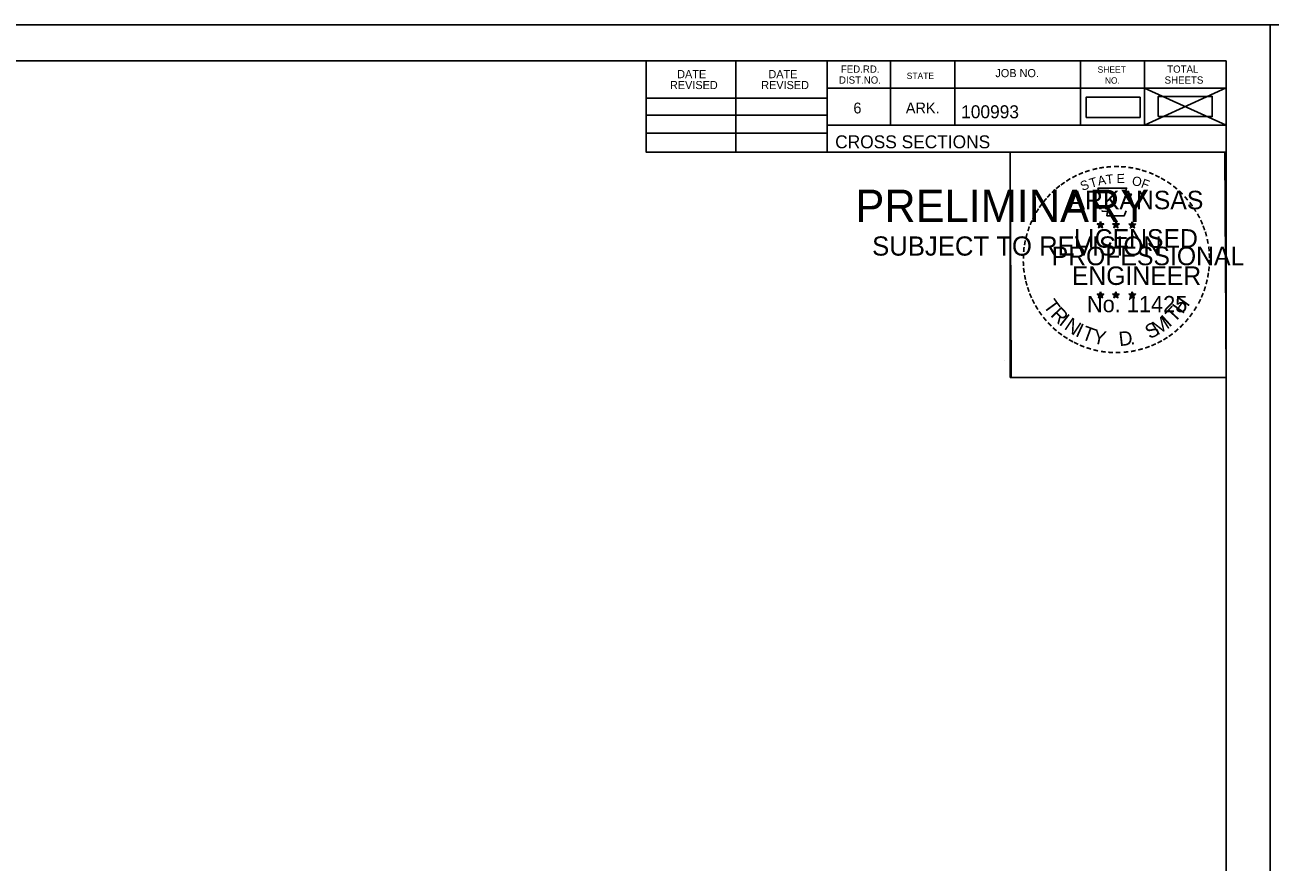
# Model space of a CAD drawing. Extents: x 4667 to 1632277, y -2100 to 724501.
# Drawn here: x 5834.6 to 5969.1, y -1627.6 to -1537.1 of the extents above; entities that cross this region are included whole.
import ezdxf

# ---------------------------------------------------------------- set-up
doc = ezdxf.new("R2010")
doc.units = 0
for name, color, linetype in [('Default', 7, 'Continuous'), ('R_Border', 7, 'Continuous'), ('R_Border PE', 7, 'Continuous'), ('R_Border Prem', 7, 'Continuous'), ('R_No Plot', 7, 'Continuous')]:
    doc.layers.add(name, color=color, linetype=linetype)

msp = doc.modelspace()

# ---------------------------------------------------------------- linework, layer by layer
at = {"layer": 'Default'}
for points in [[(5949.24, -1547.1), (5955.07, -1547.1), (5955.07, -1544.91), (5949.24, -1544.91)], [(5957.04, -1547.01), (5962.87, -1547.01), (5962.87, -1544.83), (5957.04, -1544.83)]]:
    msp.add_lwpolyline(points, close=True, dxfattribs=at)
at = {"layer": 'R_Border'}
for p, q in [((5648.18, -1540.98), (5964.36, -1540.98)), ((5901.72, -1550.86), (5901.72, -1540.98)), ((5911.4, -1550.86), (5911.4, -1540.98)), ((5921.26, -1540.98), (5921.26, -1550.86)), ((5928.1, -1540.98), (5928.1, -1547.92)), ((5935.04, -1540.98), (5935.04, -1547.92)), ((5948.62, -1540.98), (5948.62, -1547.92)), ((5955.56, -1540.98), (5955.56, -1547.92)), ((5964.36, -1746.44), (5964.36, -1540.98)), ((5964.36, -1543.92), (5921.26, -1543.92)), ((5964.36, -1543.9), (5964.36, -1543.9)), ((5901.72, -1545), (5921.26, -1545)), ((5901.72, -1546.86), (5921.26, -1546.86)), ((5964.36, -1547.92), (5921.26, -1547.92)), ((5924.22, -1547.92), (5964.36, -1547.92)), ((5901.72, -1548.8), (5921.26, -1548.8)), ((5964.36, -1550.86), (5901.72, -1550.86))]:
    msp.add_line(p, q, dxfattribs=at)
at = {"layer": 'R_Border PE'}
for p, q in [((5950.45, -1558.61), (5950.8, -1558.72)), ((5950.45, -1558.61), (5950.7, -1558.65)), ((5950.45, -1558.61), (5950.69, -1558.73)), ((5950.58, -1559.02), (5950.8, -1558.72)), ((5950.58, -1559.02), (5950.71, -1558.77)), ((5950.58, -1559.02), (5950.8, -1558.8)), ((5950.8, -1558.36), (5950.76, -1558.61)), ((5950.8, -1558.72), (5950.8, -1558.36)), ((5950.8, -1558.36), (5950.85, -1558.61)), ((5951.15, -1558.61), (5950.8, -1558.72)), ((5951.01, -1559.02), (5950.8, -1558.72)), ((5951.01, -1559.02), (5950.8, -1558.8)), ((5951.15, -1558.61), (5950.86, -1558.66)), ((5951.01, -1559.02), (5950.87, -1558.73)), ((5951.15, -1558.61), (5950.94, -1558.71)), ((5952.12, -1558.61), (5952.47, -1558.72)), ((5952.12, -1558.61), (5952.37, -1558.65)), ((5952.12, -1558.61), (5952.36, -1558.73)), ((5952.25, -1559.02), (5952.47, -1558.72)), ((5952.25, -1559.02), (5952.38, -1558.77)), ((5952.25, -1559.02), (5952.47, -1558.8)), ((5952.47, -1558.36), (5952.43, -1558.61)), ((5952.47, -1558.72), (5952.47, -1558.36)), ((5952.47, -1558.36), (5952.52, -1558.61)), ((5952.82, -1558.61), (5952.47, -1558.72)), ((5952.68, -1559.02), (5952.47, -1558.72)), ((5952.68, -1559.02), (5952.47, -1558.8)), ((5952.82, -1558.61), (5952.53, -1558.66)), ((5952.68, -1559.02), (5952.54, -1558.73)), ((5952.82, -1558.61), (5952.61, -1558.71)), ((5953.88, -1558.62), (5954.23, -1558.73)), ((5953.88, -1558.62), (5954.14, -1558.67)), ((5953.88, -1558.62), (5954.12, -1558.74)), ((5954.02, -1559.03), (5954.23, -1558.73)), ((5954.02, -1559.03), (5954.14, -1558.79)), ((5954.02, -1559.03), (5954.23, -1558.81)), ((5954.23, -1558.37), (5954.19, -1558.62)), ((5954.23, -1558.73), (5954.23, -1558.37)), ((5954.23, -1558.37), (5954.28, -1558.62)), ((5954.58, -1558.62), (5954.23, -1558.73)), ((5954.45, -1559.03), (5954.23, -1558.73)), ((5954.45, -1559.03), (5954.23, -1558.82)), ((5954.58, -1558.62), (5954.29, -1558.67)), ((5954.45, -1559.03), (5954.31, -1558.74)), ((5954.58, -1558.62), (5954.38, -1558.72)), ((5950.45, -1566.18), (5950.79, -1566.29)), ((5950.45, -1566.18), (5950.7, -1566.23)), ((5950.45, -1566.18), (5950.68, -1566.3)), ((5950.58, -1566.59), (5950.79, -1566.29)), ((5950.58, -1566.59), (5950.7, -1566.35)), ((5950.58, -1566.59), (5950.79, -1566.37)), ((5950.79, -1565.93), (5950.75, -1566.18)), ((5950.79, -1566.29), (5950.79, -1565.93)), ((5950.79, -1565.93), (5950.84, -1566.18)), ((5951.14, -1566.18), (5950.79, -1566.29)), ((5951.01, -1566.59), (5950.79, -1566.29)), ((5951.01, -1566.59), (5950.79, -1566.38)), ((5951.14, -1566.18), (5950.86, -1566.23)), ((5951.01, -1566.59), (5950.87, -1566.3)), ((5951.14, -1566.18), (5950.94, -1566.28)), ((5952.11, -1566.18), (5952.46, -1566.29)), ((5952.11, -1566.18), (5952.37, -1566.23)), ((5952.11, -1566.18), (5952.35, -1566.3)), ((5952.25, -1566.59), (5952.46, -1566.29)), ((5952.25, -1566.59), (5952.37, -1566.35)), ((5952.25, -1566.59), (5952.46, -1566.37)), ((5952.46, -1565.93), (5952.42, -1566.18)), ((5952.46, -1566.29), (5952.46, -1565.93)), ((5952.46, -1565.93), (5952.51, -1566.18)), ((5952.81, -1566.18), (5952.46, -1566.29)), ((5952.68, -1566.59), (5952.46, -1566.29)), ((5952.68, -1566.59), (5952.46, -1566.38)), ((5952.81, -1566.18), (5952.52, -1566.23)), ((5952.68, -1566.59), (5952.54, -1566.3)), ((5952.81, -1566.18), (5952.61, -1566.28)), ((5953.88, -1566.19), (5954.23, -1566.3)), ((5953.88, -1566.19), (5954.13, -1566.24)), ((5953.88, -1566.19), (5954.12, -1566.31)), ((5954.01, -1566.6), (5954.23, -1566.3)), ((5954.01, -1566.6), (5954.14, -1566.36)), ((5954.01, -1566.6), (5954.23, -1566.38)), ((5954.23, -1565.94), (5954.19, -1566.19)), ((5954.23, -1566.3), (5954.23, -1565.94)), ((5954.23, -1565.94), (5954.28, -1566.19)), ((5954.58, -1566.19), (5954.23, -1566.3)), ((5954.44, -1566.6), (5954.23, -1566.3)), ((5954.44, -1566.6), (5954.23, -1566.39)), ((5954.58, -1566.19), (5954.29, -1566.24)), ((5954.44, -1566.6), (5954.31, -1566.31)), ((5954.58, -1566.19), (5954.37, -1566.29))]:
    msp.add_line(p, q, dxfattribs=at)
for points in [[(5950.49, -1554.73), (5950.76, -1555.56)], [(5954, -1555.65), (5954.14, -1555.37), (5953.46, -1555.39), (5953.61, -1554.73), (5950.49, -1554.73)], [(5950.98, -1557.15), (5950.98, -1557.24), (5951.55, -1557.26), (5951.49, -1557.73), (5953.36, -1557.73), (5953.56, -1557.2)], [(5950.8, -1558.36), (5951.01, -1559.02), (5950.45, -1558.61), (5951.15, -1558.61), (5950.58, -1559.02), (5950.8, -1558.36)], [(5952.47, -1558.36), (5952.68, -1559.02), (5952.12, -1558.61), (5952.82, -1558.61), (5952.25, -1559.02), (5952.47, -1558.36)], [(5954.23, -1558.37), (5954.45, -1559.03), (5953.88, -1558.62), (5954.58, -1558.62), (5954.02, -1559.03), (5954.23, -1558.37)], [(5950.79, -1565.93), (5951.01, -1566.59), (5950.45, -1566.18), (5951.14, -1566.18), (5950.58, -1566.59), (5950.79, -1565.93)], [(5952.46, -1565.93), (5952.68, -1566.59), (5952.11, -1566.18), (5952.81, -1566.18), (5952.25, -1566.59), (5952.46, -1565.93)], [(5954.23, -1565.94), (5954.44, -1566.6), (5953.88, -1566.19), (5954.58, -1566.19), (5954.01, -1566.6), (5954.23, -1565.94)]]:
    msp.add_lwpolyline(points, dxfattribs=at)
for centre, radius in [((5950.8, -1558.72), 0.172), ((5950.8, -1558.72), 0.145), ((5950.8, -1558.72), 0.116), ((5950.8, -1558.72), 0.0991), ((5950.8, -1558.72), 0.0747), ((5950.8, -1558.72), 0.0495), ((5950.8, -1558.72), 0.0296), ((5952.47, -1558.72), 0.172), ((5952.47, -1558.72), 0.145), ((5952.47, -1558.72), 0.116), ((5952.47, -1558.72), 0.0991), ((5952.47, -1558.72), 0.0747), ((5952.47, -1558.72), 0.0495), ((5952.47, -1558.72), 0.0296), ((5954.23, -1558.73), 0.172), ((5954.23, -1558.73), 0.145), ((5954.23, -1558.73), 0.116), ((5954.23, -1558.73), 0.0991), ((5954.23, -1558.73), 0.0747), ((5954.23, -1558.73), 0.0495), ((5954.23, -1558.73), 0.0296), ((5950.79, -1566.29), 0.172), ((5950.79, -1566.29), 0.145), ((5950.79, -1566.29), 0.116), ((5950.79, -1566.29), 0.0991), ((5950.79, -1566.29), 0.0747), ((5950.79, -1566.29), 0.0495), ((5950.79, -1566.29), 0.0296), ((5952.46, -1566.29), 0.172), ((5952.46, -1566.29), 0.145), ((5952.46, -1566.29), 0.116), ((5952.46, -1566.29), 0.0991), ((5952.46, -1566.29), 0.0747), ((5952.46, -1566.29), 0.0495), ((5952.46, -1566.29), 0.0296), ((5954.23, -1566.3), 0.172), ((5954.23, -1566.3), 0.145), ((5954.23, -1566.3), 0.116), ((5954.23, -1566.3), 0.0991), ((5954.23, -1566.3), 0.0747), ((5954.23, -1566.3), 0.0495), ((5954.23, -1566.3), 0.0296)]:
    msp.add_circle(centre, radius, dxfattribs=at)
at = {"layer": 'R_No Plot'}
for p, q in [((5635.78, -1537.09), (5969.12, -1537.09)), ((5955.56, -1547.92), (5964.36, -1543.9)), ((5955.56, -1543.92), (5964.36, -1547.92)), ((5940.4, -1573.32), (5940.4, -1573.32))]:
    msp.add_line(p, q, dxfattribs=at)
for points in [[(5635.78, -1537.09), (5969.12, -1537.09), (5969.12, -1750.43), (5635.78, -1750.43)], [(5969.12, -1537.09), (6302.46, -1537.09), (6302.46, -1750.43), (5969.12, -1750.43)], [(5882.1, -1540.98), (5901.72, -1540.98), (5901.72, -1550.86), (5917.84, -1550.86), (5941.04, -1550.86), (5941.04, -1575.2), (5964.36, -1575.2), (5964.36, -1746.44), (5648.18, -1746.44), (5648.18, -1540.98)], [(5941.04, -1550.86), (5964.24, -1550.86), (5964.36, -1575.2), (5941.16, -1575.2)]]:
    msp.add_lwpolyline(points, close=True, dxfattribs=at)

# ---------------------------------------------------------------- texts
at = {"layer": 'R_Border'}
for s, height, p in [('FED.RD.', 0.782, (5922.74, -1542.26)), ('SHEET', 0.684, (5950.48, -1542.26)), ('TOTAL', 0.782, (5958, -1542.26)), ('DATE', 0.879, (5905.06, -1542.85)), ('DATE', 0.879, (5914.92, -1542.85)), ('DIST.NO.', 0.782, (5922.54, -1543.44)), ('STATE', 0.684, (5929.86, -1542.94)), ('JOB NO.', 0.879, (5939.44, -1542.74)), ('NO.', 0.684, (5951.26, -1543.44)), ('SHEETS', 0.782, (5957.72, -1543.44)), ('REVISED', 0.879, (5904.28, -1544.03)), ('REVISED', 0.879, (5914.14, -1544.03)), ('6', 1.17, (5924.1, -1546.66)), ('ARK.', 1.172, (5929.76, -1546.66)), ('100993', 1.4, (5935.74, -1547.18)), ('CROSS SECTIONS', 1.4, (5922.13, -1550.43))]:
    msp.add_text(s, height=height, rotation=360, dxfattribs=at).set_placement(p)
at = {"layer": 'R_Border PE'}
for s, height, rotation, p in [('-', 1.6, 10.2193, (5950.67, -1553.2)), ('-', 1.6, 5.8968, (5951.39, -1553.09)), ('-', 1.6, 0.1862, (5952.17, -1553.02)), ('-', 1.6, 357.743, (5952.89, -1553.03)), ('-', 1.6, 352.1617, (5953.63, -1553.09)), ('-', 1.6, 34.0636, (5947.37, -1554.56)), ('-', 1.6, 28.7918, (5947.97, -1554.19)), ('-', 1.6, 24.3072, (5948.6, -1553.87)), ('-', 1.6, 19.1761, (5949.24, -1553.6)), ('T', 1, 16.4036, (5949.76, -1554.72)), ('-', 1.6, 13.6301, (5949.99, -1553.36)), ('A', 1, 11.2132, (5950.58, -1554.47)), ('T', 1, 6.0228, (5951.43, -1554.31)), ('E', 1, 0.8323, (5952.54, -1554.2)), ('O', 1, 350.4515, (5954.14, -1554.41)), ('-', 1.6, 347.2049, (5954.35, -1553.2)), ('F', 1, 340.0707, (5955.1, -1554.63)), ('-', 1.6, 342.3362, (5954.99, -1553.36)), ('-', 1.6, 337.8551, (5955.72, -1553.58)), ('-', 1.6, 334.1211, (5956.35, -1553.85)), ('-', 1.6, 329.6409, (5956.93, -1554.13)), ('-', 1.6, 42.9622, (5945.89, -1555.75)), ('-', 1.6, 38.9507, (5946.32, -1555.33)), ('-', 1.6, 36.2317, (5946.8, -1554.96)), ('ARKANSAS', 2, 360, (5947.34, -1557.02)), ('S', 1, 21.594, (5948.84, -1555.05)), ('-', 1.6, 325.8627, (5957.58, -1554.5)), ('-', 1.6, 320.5297, (5958.19, -1554.92)), ('-', 1.6, 315.5786, (5958.78, -1555.41)), ('-', 1.6, 54.2325, (5944.62, -1557.28)), ('-', 1.6, 50.6142, (5945.04, -1556.71)), ('-', 1.6, 48.423, (5945.44, -1556.23)), ('-', 1.6, 309.8797, (5959.35, -1555.96)), ('-', 1.6, 306.6522, (5959.88, -1556.56)), ('-', 1.6, 62.8713, (5943.98, -1558.42)), ('-', 1.6, 58.0706, (5944.3, -1557.81)), ('-', 1.4, 303.6753, (5960.36, -1557.13)), ('-', 1.6, 299.6684, (5960.68, -1557.74)), ('-', 1.6, 72.3945, (5943.51, -1559.66)), ('-', 1.6, 67.7743, (5943.73, -1559.03)), ('DWB', 0.01, 360, (5950.79, -1558.73)), ('DWB', 0.01, 360, (5952.46, -1558.73)), ('DWB', 0.01, 360, (5954.22, -1558.74)), ('-', 1.6, 294.6628, (5961.01, -1558.35)), ('-', 1.6, 290.5728, (5961.26, -1558.93)), ('-', 1.6, 81.2013, (5943.18, -1561.09)), ('-', 1.6, 75.461, (5943.31, -1560.38)), ('LICENSED', 2, 360, (5947.94, -1561.17)), ('-', 1.6, 285.1233, (5961.5, -1559.51)), ('-', 1.6, 280.5493, (5961.7, -1560.25)), ('-', 1.6, 85.1863, (5943.1, -1561.78)), ('PROFESSIONAL', 2, 360, (5945.52, -1563.07)), ('-', 1.6, 276.5962, (5961.86, -1561.02)), ('-', 1.6, 274.3301, (5961.92, -1561.74)), ('-', 1.6, 94.1959, (5943.11, -1563.21)), ('-', 1.6, 89.0622, (5943.08, -1562.48)), ('ENGINEER', 2, 360, (5947.7, -1565.2)), ('-', 1.6, 269.9407, (5961.95, -1562.37)), ('-', 1.6, 98.9479, (5943.18, -1563.87)), ('-', 1.6, 101.7149, (5943.32, -1564.61)), ('-', 1.6, 260.9953, (5961.86, -1563.69)), ('-', 1.6, 263.5172, (5961.94, -1563.04)), ('-', 1.6, 105.4578, (5943.48, -1565.2)), ('-', 1.6, 109.0874, (5943.7, -1565.83)), ('-', 1.6, 252.8681, (5961.57, -1565.09)), ('-', 1.6, 255.7626, (5961.75, -1564.37)), ('-', 1.6, 114.0643, (5943.95, -1566.43)), ('-', 1.6, 115.7289, (5944.25, -1567.05)), ('T', 1.54, 306.0406, (5944.55, -1567.46)), ('No. 11425', 1.757, 360, (5949.33, -1568.15)), ('DWB', 0.01, 360, (5950.78, -1566.3)), ('DWB', 0.01, 360, (5952.45, -1566.3)), ('DWB', 0.01, 360, (5954.22, -1566.31)), ('H', 1.54, 54.6088, (5959.67, -1568.42)), ('-', 1.6, 244.6197, (5961.09, -1566.39)), ('-', 1.6, 247.8887, (5961.35, -1565.76)), ('-', 1.6, 120.4471, (5944.61, -1567.63)), ('-', 1.6, 125.8934, (5945.01, -1568.19)), ('R', 1.54, 314.005, (5945.32, -1568.5)), ('I', 1.54, 321.9694, (5946.22, -1569.43)), ('I', 1.54, 42.1136, (5958.22, -1569.84)), ('T', 1.54, 46.6444, (5958.78, -1569.36)), ('-', 1.6, 233.8452, (5960.29, -1567.79)), ('-', 1.6, 239.0712, (5960.69, -1567.14)), ('-', 1.6, 130.7181, (5945.48, -1568.75)), ('-', 1.6, 134.2238, (5945.99, -1569.29)), ('-', 1.6, 138.9338, (5946.52, -1569.76)), ('N', 1.54, 326.5002, (5946.78, -1569.91)), ('I', 1.54, 335.3603, (5947.99, -1570.69)), ('T', 1.54, 339.8912, (5948.65, -1571.02)), ('S', 1.54, 26.9312, (5956.1, -1571.09)), ('M', 1.54, 32.6563, (5956.94, -1570.69)), ('-', 1.6, 221.0851, (5958.86, -1569.43)), ('-', 1.6, 225.7653, (5959.38, -1568.92)), ('-', 1.6, 231.2538, (5959.86, -1568.36)), ('-', 1.6, 144.6463, (5947.07, -1570.16)), ('-', 1.6, 148.0898, (5947.64, -1570.53)), ('-', 1.6, 151.5704, (5948.21, -1570.86)), ('Y', 1.54, 347.8556, (5949.87, -1571.47)), ('D', 1.54, 6.3969, (5952.85, -1571.82)), ('-', 1.6, 207.3568, (5957.22, -1570.64)), ('-', 1.6, 212.2491, (5957.78, -1570.29)), ('-', 1.6, 215.7363, (5958.31, -1569.91)), ('-', 1.6, 154.6002, (5948.74, -1571.1)), ('-', 1.6, 158.5612, (5949.36, -1571.36)), ('-', 1.6, 162.7983, (5950.05, -1571.57)), ('-', 1.6, 167.5555, (5950.76, -1571.74)), ('-', 1.6, 173.1155, (5951.53, -1571.85)), ('-', 1.6, 176.5183, (5952.28, -1571.9)), ('-', 1.6, 181.5918, (5953.03, -1571.88)), ('-', 1.6, 185.8167, (5953.84, -1571.8)), ('-', 1.6, 191.2858, (5954.57, -1571.67)), ('.', 1.54, 13.7642, (5954.05, -1571.7)), ('-', 1.6, 195.4743, (5955.3, -1571.47)), ('-', 1.6, 200.7184, (5955.98, -1571.23)), ('-', 1.6, 204.2516, (5956.6, -1570.96))]:
    msp.add_text(s, height=height, rotation=rotation, dxfattribs=at).set_placement(p)
at = {"layer": 'R_Border Prem'}
for s, height, p in [('PRELIMINARY', 3.5, (5924.32, -1558.4)), ('DWB', 0.01, (5925.06, -1556.55)), ('SUBJECT TO REVISION', 2.0751, (5926.12, -1562.03))]:
    msp.add_text(s, height=height, rotation=360, dxfattribs=at).set_placement(p)

doc.saveas('drawing.dxf')
